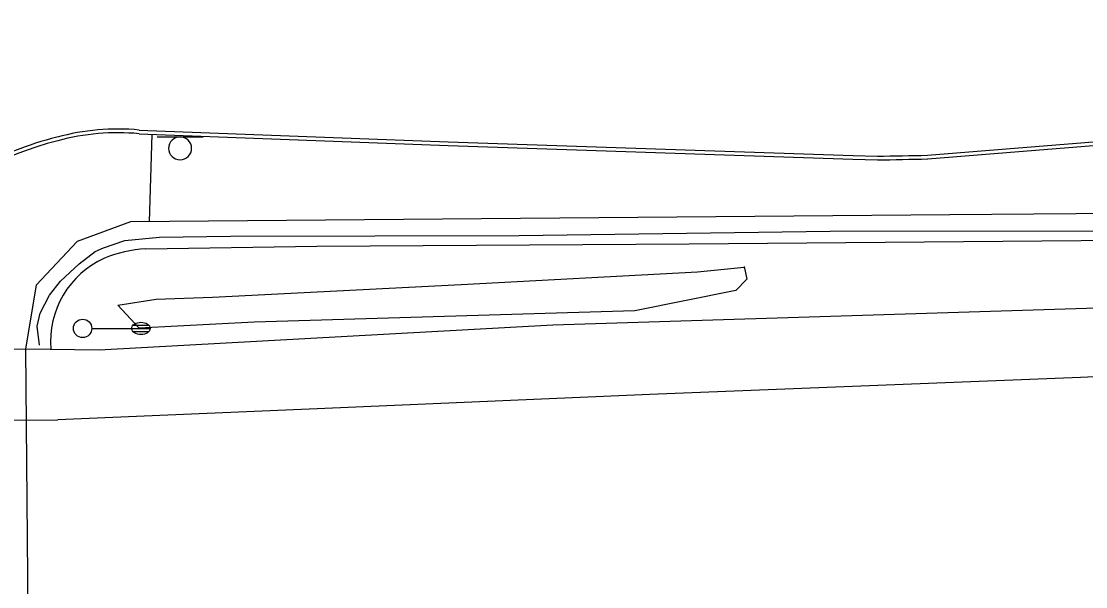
# Model space of a CAD drawing. Extents: x 2145380 to 2156929, y 139568 to 149130.
# Drawn here: x 2145740.9 to 2145914.2, y 143062.3 to 143154.3 of the extents above; entities that cross this region are included whole.
import ezdxf

# ---------------------------------------------------------------- set-up
doc = ezdxf.new("R2010")
doc.units = 0
for name, color, linetype in [('TOPO_Asphalt', 7, 'Continuous'), ('TOPO_BRIDGE_Floor Deck', 7, 'Continuous'), ('TOPO_Concrete', 7, 'Continuous'), ('TOPO_Curb Back', 7, 'Continuous'), ('TOPO_Flowline', 7, 'Continuous'), ('TOPO_Light Pole', 7, 'Continuous'), ('TOPO_Shrub', 7, 'Continuous'), ('TOPO_Sign', 7, 'Continuous'), ('TOPO_Wall Freestanding', 7, 'Continuous')]:
    doc.layers.add(name, color=color, linetype=linetype)

# ---------------------------------------------------------------- blocks, each defined once
blk = doc.blocks.new('LP')
at = {"layer": 'TOPO_Light Pole'}
blk.add_line((3.81, 0), (20.32, 0), dxfattribs=at)
for points in [[(20.32, 0), (27.94, 0)], [(20.32, 0), (23.5, 0)], [(20.83, 1.27), (27.43, 1.27)], [(20.83, 1.27), (23.5, 1.27)], [(23.71, 1.27), (27.43, 1.27)], [(23.71, 0), (27.94, 0)], [(20.83, -1.27), (27.43, -1.27)], [(20.83, -1.27), (23.5, -1.27)], [(23.71, -1.27), (27.43, -1.27)]]:
    blk.add_lwpolyline(points, dxfattribs=at)
blk.add_circle((0, 0), 3.81, dxfattribs=at)
blk.add_ellipse((24.13, 0), major_axis=(3.81, 0), ratio=0.666667, dxfattribs=at)

msp = doc.modelspace()

# ---------------------------------------------------------------- linework, layer by layer
at = {"layer": 'TOPO_Asphalt'}
for points in [[(2146334, 143105.84), (2146282.34, 143105.24), (2146226.28, 143104.76), (2146142.65, 143104.09), (2146090.87, 143103.49), (2146044.04, 143101.8), (2145982.53, 143099.44), (2145913.32, 143096.38), (2145843.21, 143093.59), (2145789.05, 143091.27), (2145746.83, 143089.48)], [(2145382.97, 143086.02), (2145458.74, 143087.08), (2145539.72, 143087.77), (2145694.77, 143089.21), (2145746.83, 143089.48)]]:
    msp.add_lwpolyline(points, dxfattribs=at)
at = {"layer": 'TOPO_BRIDGE_Floor Deck'}
msp.add_lwpolyline([(2145742.55, 142990.03), (2145541.73, 142988.25), (2145540.16, 143099.25), (2145741.56, 143101.03)], close=True, dxfattribs=at)
at = {"layer": 'TOPO_Concrete'}
msp.add_line((2145762.16, 143135.94), (2145761.72, 143121.71), dxfattribs=at)
msp.add_lwpolyline([(2145761.13, 143117.3), (2145789.01, 143117.73), (2145849.64, 143118.1), (2145913.46, 143118.63), (2145955.85, 143118.91), (2145995.24, 143119.46), (2145995.31, 143117.22), (2146003.62, 143117.42), (2146004.04, 143123.73)], dxfattribs=at)
for centre, radius, start, end in [((2145762.62, 143095), 22.35, 93.8259, 111.5707), ((2145760.53, 143102.21), 14.89, 114.2926, 184.7548)]:
    msp.add_arc(centre, radius, start, end, dxfattribs=at)
at = {"layer": 'TOPO_Curb Back'}
for points in [[(2145888.42, 143132.54), (2145934.97, 143136.29), (2145983.97, 143139.68), (2146045.76, 143137.81), (2146115.67, 143142.08), (2146170.97, 143145.46), (2146234.1, 143146.24), (2146328.36, 143147.21), (2146412.4, 143147.87), (2146464.49, 143148.31), (2146540.06, 143148.59), (2146600.53, 143148.76), (2146685.95, 143150.38), (2146733.76, 143151.59), (2146782.06, 143152.69), (2146804.67, 143153.83), (2146810.22, 143154.32), (2146810.59, 143153.13), (2146778.61, 143149.5), (2146723.01, 143142.86), (2146667.3, 143136.97), (2146621.29, 143131.42), (2146580.25, 143126.75), (2146573.42, 143125.34)], [(2145888.46, 143131.94), (2145935.02, 143135.69), (2145983.98, 143139.08), (2146045.76, 143137.21), (2146115.7, 143141.48), (2146170.99, 143144.86), (2146234.11, 143145.64), (2146328.36, 143146.61), (2146412.4, 143147.27), (2146464.49, 143147.71), (2146540.06, 143147.99), (2146600.54, 143148.16), (2146685.97, 143149.78), (2146733.77, 143150.99), (2146782.08, 143152.09), (2146804.71, 143153.23), (2146809.79, 143153.68), (2146809.8, 143153.64), (2146778.54, 143150.09), (2146722.94, 143143.46), (2146667.23, 143137.57), (2146621.22, 143132.02), (2146580.15, 143127.34), (2146573.3, 143125.93)], [(2145760.05, 143136.02), (2145810.39, 143134.11), (2145876.3, 143131.89), (2145880.27, 143131.78)], [(2145760.09, 143136.62), (2145810.41, 143134.7), (2145876.32, 143132.49), (2145880.27, 143132.38)]]:
    msp.add_lwpolyline(points, dxfattribs=at)
for centre, radius, start, end in [((2145756.57, 143099.62), 37.17, 84.5614, 105.4105), ((2145759.44, 143083.66), 53.34, 103.831, 134.8778), ((2145756.57, 143099.62), 36.57, 84.5348, 105.4235), ((2145759.44, 143083.66), 52.74, 103.822, 134.8774), ((2145872.35, 143730.95), 598.63, 270.75825, 271.53853), ((2145872.35, 143730.95), 599.23, 270.75707, 271.54007)]:
    msp.add_arc(centre, radius, start, end, dxfattribs=at)
at = {"layer": 'TOPO_Flowline'}
msp.add_lwpolyline([(2145743.83, 143101.64), (2145743.45, 143104.7), (2145743.96, 143106.83), (2145745.46, 143109.73), (2145747.27, 143112.03), (2145750.32, 143114.88), (2145752.93, 143116.88), (2145754.28, 143117.45), (2145757.74, 143118.63), (2145763.37, 143119.19), (2145774.95, 143119.38), (2145821.97, 143119.44), (2145872.59, 143120.18), (2145926.46, 143120.24), (2145976.56, 143121.03), (2145993.6, 143121.24), (2145996.2, 143121.3), (2145997.99, 143121), (2146000.27, 143120.67)], dxfattribs=at)
at = {"layer": 'TOPO_Shrub'}
msp.add_lwpolyline([(2145858.56, 143114.44), (2145859, 143112.35), (2145857.2, 143110.49), (2145840.76, 143107.21), (2145778.77, 143105.36), (2145760.06, 143104.39), (2145756.59, 143108.14), (2145762.85, 143109.13), (2145771.99, 143109.45), (2145812.48, 143111.49), (2145850.98, 143113.57), (2145858.59, 143114.3)], dxfattribs=at)
at = {"layer": 'TOPO_Sign'}
for points in [[(2145762.99, 143135.52), (2145770.48, 143135.52)], [(2145766.74, 143135.52), (2145766.74, 143135.52)], [(2145764.87, 143133.65), (2145764.87, 143133.65)], [(2145768.6, 143133.65), (2145768.6, 143133.65)], [(2145766.74, 143131.78), (2145766.74, 143131.78)]]:
    msp.add_lwpolyline(points, dxfattribs=at)
for start, end in [(90, 180), (360, 90), (180, 270), (270, 0)]:
    msp.add_arc((2145766.74, 143133.65), 1.87, start, end, dxfattribs=at)
at = {"layer": 'TOPO_Wall Freestanding'}
for points in [[(2146008.49, 143123.76), (2145892.05, 143122.84), (2145758.68, 143121.68), (2145750, 143118.48), (2145743.32, 143111.4), (2145741.56, 143101.03)], [(2145741.56, 143101.03), (2145753.56, 143100.86), (2145827.44, 143104.92), (2145954.33, 143108.87), (2146063.22, 143111.58)]]:
    msp.add_lwpolyline(points, dxfattribs=at)

# ---------------------------------------------------------------- block references
at = {"layer": 'TOPO_Light Pole', "xscale": 0.39370000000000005, "yscale": 0.3937000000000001}
msp.add_blockref('LP', (2145750.86, 143104.35), dxfattribs=at)

doc.saveas('drawing.dxf')
